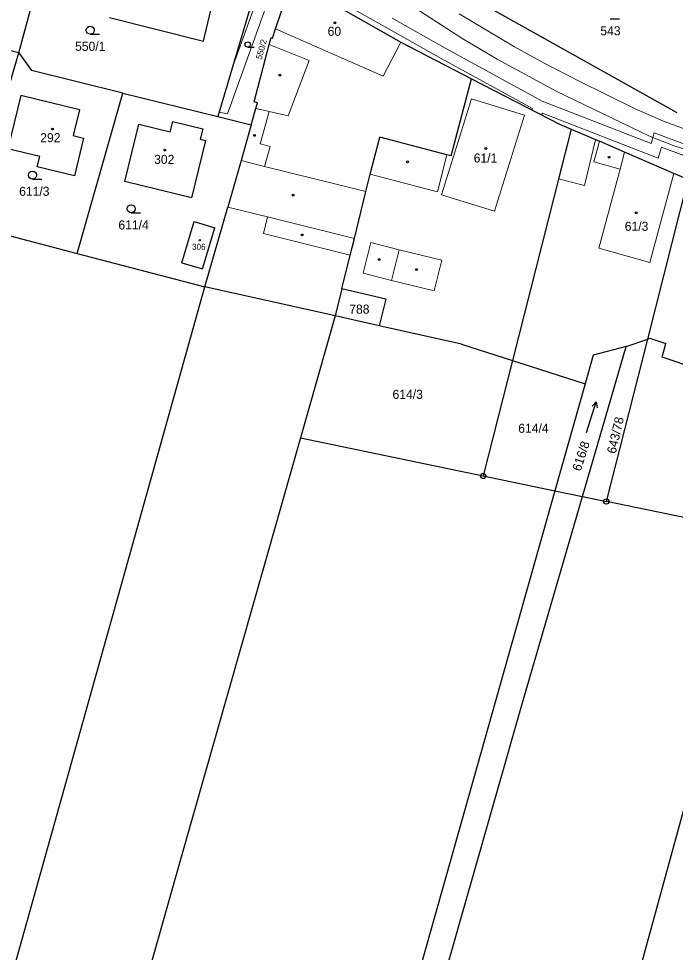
# Model space of a CAD drawing. Extents: x -701211 to -698780, y -1014269 to -1012378.
# Drawn here: x -700301.5 to -700178.4, y -1013587.7 to -1013412.7 of the extents above; entities that cross this region are included whole.
import ezdxf
from ezdxf.enums import TextEntityAlignment as Align

# ---------------------------------------------------------------- set-up
doc = ezdxf.new("R2010")
doc.units = 0
doc.header["$LTSCALE"] = 0.68
for name, color, linetype, lineweight in [('1', 7, 'Continuous', 25), ('13', 7, 'Continuous', 13), ('3', 7, 'Continuous', 25), ('4', 7, 'Continuous', 13), ('5', 7, 'Continuous', 25), ('8', 7, 'Continuous', 25)]:
    doc.layers.add(name, color=color, linetype=linetype, lineweight=lineweight)
doc.layers.add('2', color=7, linetype='Continuous')

msp = doc.modelspace()

# ---------------------------------------------------------------- linework, layer by layer
at = {"layer": '1'}
for p, q in [((-700301.47, -1013419.05), (-700295, -1013394.94)), ((-700266.88, -1013416.87), (-700262.94, -1013400.33)), ((-700255.62, -1013402.15), (-700264.16, -1013431)), ((-700225.65, -1013403.67), (-700178.09, -1013430.24)), ((-700253.34, -1013414.57), (-700250.43, -1013406)), ((-700240.68, -1013410.93), (-700229.89, -1013417.09)), ((-700284.46, -1013412.48), (-700266.88, -1013416.87)), ((-700253.9, -1013416.3), (-700253.34, -1013414.57)), ((-700254.53, -1013417.49), (-700254.2, -1013416.22)), ((-700254.2, -1013416.22), (-700253.9, -1013416.3)), ((-700257.35, -1013428.25), (-700254.53, -1013417.49)), ((-700229.89, -1013417.09), (-700216.64, -1013423.92)), ((-700301.47, -1013419.05), (-700299.12, -1013422.41)), ((-700281.97, -1013426.63), (-700299.12, -1013422.41)), ((-700220.4, -1013438.39), (-700216.64, -1013423.92)), ((-700216.64, -1013423.92), (-700200.13, -1013432.42)), ((-700290.57, -1013456.66), (-700281.97, -1013426.63)), ((-700281.97, -1013426.63), (-700264.16, -1013431)), ((-700301.1, -1013427.07), (-700303.53, -1013437.04)), ((-700290.13, -1013429.73), (-700301.1, -1013427.07)), ((-700256.72, -1013428.42), (-700257.35, -1013428.25)), ((-700257.03, -1013429.49), (-700256.72, -1013428.42)), ((-700290.13, -1013429.73), (-700291.3, -1013434.57)), ((-700257.9, -1013432.54), (-700257.03, -1013429.49)), ((-700273.11, -1013433.88), (-700272.64, -1013431.94)), ((-700272.64, -1013431.94), (-700267, -1013433.31)), ((-700264.16, -1013431), (-700257.9, -1013432.54)), ((-700281.62, -1013443.21), (-700278.99, -1013432.45)), ((-700278.99, -1013432.45), (-700273.11, -1013433.88)), ((-700267, -1013433.31), (-700267.48, -1013435.26)), ((-700257.9, -1013432.54), (-700259.83, -1013439.27)), ((-700197.92, -1013433.37), (-700208.94, -1013476.74)), ((-700200.13, -1013432.42), (-700197.92, -1013433.37)), ((-700197.92, -1013433.37), (-700192.64, -1013435.66)), ((-700291.3, -1013434.57), (-700289.36, -1013435.04)), ((-700289.36, -1013435.04), (-700291.08, -1013442.15)), ((-700266.46, -1013435.51), (-700269.09, -1013446.27)), ((-700267.48, -1013435.26), (-700266.46, -1013435.51)), ((-700235.59, -1013441.84), (-700233.79, -1013434.91)), ((-700221.21, -1013438.18), (-700233.79, -1013434.91)), ((-700297.57, -1013438.49), (-700303.53, -1013437.04)), ((-700187.9, -1013437.71), (-700192.64, -1013435.66)), ((-700298.05, -1013440.47), (-700297.57, -1013438.49)), ((-700220.4, -1013438.39), (-700221.21, -1013438.18)), ((-700178.7, -1013441.69), (-700187.9, -1013437.71)), ((-700291.08, -1013442.15), (-700298.05, -1013440.47)), ((-700259.83, -1013439.27), (-700262.33, -1013447.98)), ((-700236.4, -1013445.09), (-700235.59, -1013441.84)), ((-700175.97, -1013442.8), (-700178.7, -1013441.69)), ((-700269.09, -1013446.27), (-700281.62, -1013443.21)), ((-700183.58, -1013472.72), (-700175.97, -1013442.8)), ((-700238.58, -1013453.88), (-700236.4, -1013445.09)), ((-700266.64, -1013462.93), (-700262.33, -1013447.98)), ((-700314.59, -1013450.36), (-700290.57, -1013456.66)), ((-700270.95, -1013458.41), (-700268.62, -1013450.69)), ((-700268.62, -1013450.69), (-700264.72, -1013451.85)), ((-700267.05, -1013459.57), (-700264.72, -1013451.85)), ((-700239.35, -1013457), (-700238.58, -1013453.88)), ((-700290.57, -1013456.66), (-700266.64, -1013462.93)), ((-700240.93, -1013463.34), (-700239.35, -1013457)), ((-700270.95, -1013458.41), (-700267.05, -1013459.57)), ((-700302.17, -1013589.88), (-700266.64, -1013462.93)), ((-700242.19, -1013468.39), (-700266.64, -1013462.93)), ((-700240.93, -1013463.34), (-700242.19, -1013468.39)), ((-700232.7, -1013465.22), (-700240.93, -1013463.34)), ((-700232.7, -1013465.22), (-700233.9, -1013470.24)), ((-700242.19, -1013468.39), (-700248.69, -1013491.25)), ((-700233.9, -1013470.24), (-700242.19, -1013468.39)), ((-700218.47, -1013473.68), (-700233.9, -1013470.24)), ((-700218.47, -1013473.68), (-700208.94, -1013476.74)), ((-700195.81, -1013502.25), (-700187.63, -1013474.14)), ((-700187.63, -1013474.14), (-700193.82, -1013475.75)), ((-700191.33, -1013503.18), (-700183.58, -1013472.72)), ((-700187.63, -1013474.14), (-700183.58, -1013472.72)), ((-700183.58, -1013472.72), (-700183.18, -1013472.58)), ((-700183.18, -1013472.58), (-700180.2, -1013473.55)), ((-700180.88, -1013476.1), (-700180.2, -1013473.55)), ((-700193.82, -1013475.75), (-700195.33, -1013481.1)), ((-700208.94, -1013476.74), (-700214.43, -1013498.38)), ((-700208.94, -1013476.74), (-700195.33, -1013481.1)), ((-700168.07, -1013480.42), (-700180.88, -1013476.1)), ((-700195.33, -1013481.1), (-700201, -1013501.17)), ((-700248.69, -1013491.25), (-700271.16, -1013570.27)), ((-700248.69, -1013491.25), (-700214.43, -1013498.38)), ((-700214.43, -1013498.38), (-700201, -1013501.17)), ((-700201, -1013501.17), (-700238.69, -1013634.62)), ((-700201, -1013501.17), (-700195.81, -1013502.25)), ((-700207.23, -1013541.52), (-700195.81, -1013502.25)), ((-700195.81, -1013502.25), (-700191.33, -1013503.18)), ((-700162.62, -1013509.15), (-700191.33, -1013503.18)), ((-700213.5, -1013694.58), (-700162.62, -1013509.15)), ((-700231.82, -1013627.52), (-700207.23, -1013541.52)), ((-700271.16, -1013570.27), (-700300.53, -1013673.39))]:
    msp.add_line(p, q, dxfattribs=at)
msp.add_lwpolyline([(-700304.48, -1013429.33), (-700302.23, -1013421.65), (-700301.47, -1013419.05), (-700309.43, -1013417.13)], dxfattribs=at)
at = {"layer": '13'}
for points in [[(-700255.14, -1013404.27), (-700261.6, -1013422.35), (-700263.92, -1013430.19), (-700262.37, -1013430.53), (-700253.27, -1013405.06)], [(-700236.22, -1013404.79), (-700218.26, -1013416.44), (-700211.83, -1013420.29), (-700200.74, -1013426.28), (-700183.24, -1013434.69), (-700178.63, -1013436.5), (-700164.79, -1013440.87), (-700150.84, -1013444.89), (-700139.87, -1013447.26), (-700131.68, -1013449.03), (-700102.76, -1013456.15), (-700101.01, -1013459.41), (-700079.92, -1013464.99), (-699992.36, -1013488.02)], [(-700244.86, -1013407.42), (-700232.47, -1013414.36), (-700222.31, -1013420.15), (-700205.16, -1013429.52), (-700205.29, -1013429.76), (-700203.48, -1013430.69), (-700203.32, -1013430.38), (-700181.6, -1013438.81), (-700181, -1013436.77), (-700162.76, -1013443.59)], [(-700161.2, -1013441.97), (-700182.36, -1013434.06), (-700182.95, -1013436.07), (-700203.35, -1013428.15), (-700221.3, -1013418.35), (-700231.46, -1013412.56)], [(-700001.06, -1013481.97), (-700024.67, -1013475.8), (-700038.89, -1013471.99), (-700080.49, -1013461.11), (-700085.15, -1013459.71), (-700098.71, -1013456.38), (-700100.41, -1013453.25), (-700113.41, -1013449.89), (-700125.33, -1013447.16), (-700133.92, -1013444.98), (-700151.62, -1013440.92), (-700157.43, -1013439.4), (-700163.03, -1013437.78), (-700174.7, -1013434.09), (-700180.31, -1013432.02), (-700185.79, -1013429.64), (-700196.55, -1013424.33), (-700202.96, -1013421), (-700208.55, -1013417.96), (-700218.95, -1013411.78)]]:
    msp.add_lwpolyline(points, dxfattribs=at)
msp.add_lwpolyline([(-700195.44, -1013443.92), (-700193.36, -1013435.35), (-700197.92, -1013433.37), (-700200.29, -1013442.69)], close=True, dxfattribs=at)
at = {"layer": '3'}
for p, q in [((-700190.613, -1013412.67), (-700188.863, -1013412.67)), ((-700288.103, -1013415.58), (-700286.353, -1013415.58)), ((-700258.565, -1013418.01), (-700257.393, -1013418.01)), ((-700298.933, -1013442.75), (-700297.183, -1013442.75)), ((-700280.403, -1013449.06), (-700278.653, -1013449.06)), ((-700193.21, -1013484.523), (-700193.035, -1013485.607))]:
    msp.add_line(p, q, dxfattribs=at)
msp.add_lwpolyline([(-700195.064, -1013490.23), (-700193.21, -1013484.523), (-700193.988, -1013485.298)], dxfattribs=at)
for centre, radius in [((-700288.1029, -1013414.8298), 0.75), ((-700258.5652, -1013417.5074), 0.5025), ((-700298.9329, -1013441.9998), 0.75), ((-700280.4029, -1013448.3098), 0.75)]:
    msp.add_circle(centre, radius, dxfattribs=at)
at = {"layer": '4'}
for p, q in [((-700233.18, -1013423.47), (-700253.34, -1013414.57)), ((-700247.03, -1013420.48), (-700254.53, -1013417.49)), ((-700229.89, -1013417.09), (-700233.18, -1013423.47)), ((-700247.03, -1013420.48), (-700251, -1013430.87)), ((-700216.62, -1013427.68), (-700206.7, -1013430.76)), ((-700254.58, -1013430.05), (-700257.03, -1013429.49)), ((-700256.25, -1013436.14), (-700254.58, -1013430.05)), ((-700251, -1013430.87), (-700254.58, -1013430.05)), ((-700206.7, -1013430.76), (-700212.32, -1013448.74)), ((-700192.64, -1013435.66), (-700193.67, -1013439.5)), ((-700223.01, -1013445.1), (-700221.21, -1013438.18)), ((-700187.9, -1013437.71), (-700188.74, -1013440.86)), ((-700255.4, -1013440.37), (-700259.83, -1013439.27)), ((-700236.4, -1013445.09), (-700255.4, -1013440.37)), ((-700193.67, -1013439.5), (-700188.74, -1013440.86)), ((-700188.74, -1013440.86), (-700192.72, -1013455.71)), ((-700235.59, -1013441.84), (-700223.01, -1013445.1)), ((-700178.7, -1013441.69), (-700183.16, -1013458.35)), ((-700262.33, -1013447.98), (-700254.84, -1013449.84)), ((-700255.61, -1013452.96), (-700254.84, -1013449.84)), ((-700238.58, -1013453.88), (-700254.84, -1013449.84)), ((-700255.61, -1013452.96), (-700239.35, -1013457)), ((-700236.91, -1013460.39), (-700235.49, -1013454.65)), ((-700235.49, -1013454.65), (-700230.16, -1013455.97)), ((-700192.72, -1013455.71), (-700183.16, -1013458.35)), ((-700223.59, -1013463.7), (-700222.17, -1013457.96)), ((-700231.59, -1013461.72), (-700223.59, -1013463.7))]:
    msp.add_line(p, q, dxfattribs=at)
for points in [[(-700216.62, -1013427.68), (-700222.24, -1013445.66), (-700212.32, -1013448.74)], [(-700256.25, -1013436.14), (-700254.38, -1013436.65), (-700255.4, -1013440.37)], [(-700236.91, -1013460.39), (-700231.59, -1013461.72), (-700230.16, -1013455.97), (-700222.17, -1013457.96)]]:
    msp.add_lwpolyline(points, dxfattribs=at)
at = {"layer": '5'}
for centre, radius in [((-700242.2168, -1013413.4492), 0.175), ((-700252.5268, -1013423.2692), 0.175), ((-700295.1968, -1013433.3592), 0.175), ((-700257.3268, -1013434.5392), 0.175), ((-700274.0868, -1013437.2892), 0.175), ((-700213.8968, -1013437.0092), 0.175), ((-700190.8268, -1013438.6592), 0.175), ((-700228.6068, -1013439.5192), 0.175), ((-700250.0768, -1013445.7692), 0.175), ((-700185.7368, -1013449.0492), 0.175), ((-700248.3668, -1013453.2092), 0.175), ((-700267.5546, -1013454.1994), 0.1172), ((-700233.8968, -1013457.8392), 0.175), ((-700226.9368, -1013459.7092), 0.175)]:
    msp.add_circle(centre, radius, dxfattribs=at)
at = {"layer": '8'}
for centre, radius in [((-700214.43, -1013498.3799), 0.5), ((-700214.43, -1013498.3799), 0.0303), ((-700191.33, -1013503.1799), 0.5), ((-700191.33, -1013503.1799), 0.0303)]:
    msp.add_circle(centre, radius, dxfattribs=at)

# ---------------------------------------------------------------- texts
at = {"layer": '2'}
for s, p in [('60', (-700243.59, -1013415.875)), ('543', (-700192.46, -1013415.795)), ('550/1', (-700290.94, -1013418.705)), ('292', (-700297.47, -1013435.825)), ('302', (-700276.12, -1013439.895)), ('61/1', (-700216.2, -1013439.635)), ('611/3', (-700301.43, -1013445.875)), ('611/4', (-700282.82, -1013452.185))]:
    msp.add_text(s, height=1.7, dxfattribs=at).set_placement(p)
for s, height, rotation, p in [('550/2', 1.14, 75, (-700255.4736, -1013418.5675)), ('643/78', 1.7, 77, (-700188.8028, -1013490.9382)), ('616/8', 1.7, 72, (-700195.282, -1013494.9067))]:
    msp.add_text(s, height=height, rotation=rotation, dxfattribs=at).set_placement(p, align=Align.CENTER)
for s, height, p in [('61/3', 1.7, (-700185.669, -1013452.435)), ('306', 1.14, (-700267.74, -1013455.995)), ('788', 1.7, (-700237.639, -1013467.965)), ('614/3', 1.7, (-700228.58, -1013483.935)), ('614/4', 1.7, (-700205, -1013490.295))]:
    msp.add_text(s, height=height, dxfattribs=at).set_placement(p, align=Align.CENTER)

doc.saveas('drawing.dxf')
